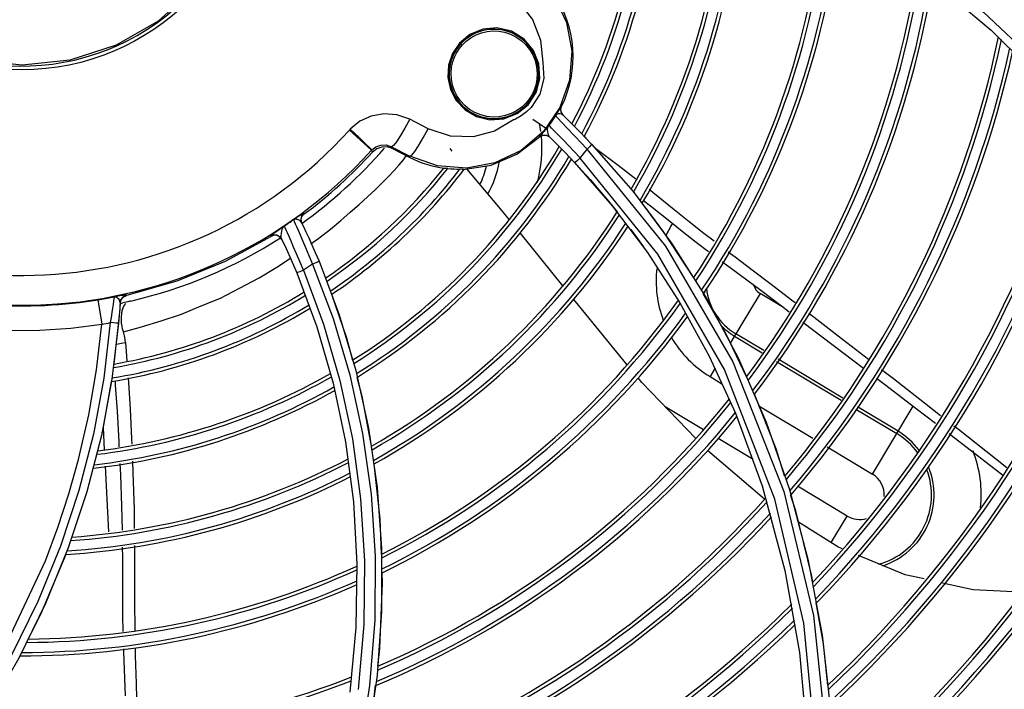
# Model space of a CAD drawing. Extents: x 40.7 to 137.4, y -250.8 to -221.5.
# Tile 287 of 320: x 123.1135 to 123.2575, y -238.0738 to -237.9759. Entities that reach past the tile are written whole.
import ezdxf

# ---------------------------------------------------------------- set-up
doc = ezdxf.new("R2010")
doc.units = 0
doc.header["$MEASUREMENT"] = 0
doc.layers.get('0').update_dxf_attribs({"linetype": 'CONTINUOUS'})

msp = doc.modelspace()

# ---------------------------------------------------------------- linework, layer by layer
at = {"color": 155}
for p, q in [((123.2466016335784, -237.9698579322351), (123.2556088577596, -237.9773933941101)), ((123.2556088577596, -237.9773933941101), (123.2644459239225, -237.9862422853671)), ((123.1895809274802, -237.9867439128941), (123.1883161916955, -237.9886977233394)), ((123.187414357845, -237.9885109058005), (123.1877378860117, -237.9881764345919)), ((123.1925140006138, -237.9887213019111), (123.1901059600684, -237.992221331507)), ((123.1926529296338, -237.9890138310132), (123.1927637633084, -237.988570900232)), ((123.1927321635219, -237.9894647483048), (123.1926529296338, -237.9890138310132)), ((123.1927647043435, -237.9885690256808), (123.1927119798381, -237.9885196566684)), ((123.1929891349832, -237.9898451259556), (123.1927321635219, -237.9894647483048)), ((123.1705526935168, -237.9904300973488), (123.1698586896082, -237.9917225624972)), ((123.1732640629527, -237.9918182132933), (123.1705526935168, -237.9904300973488)), ((123.1885840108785, -237.9904093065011), (123.1904066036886, -237.9916993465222)), ((123.1920491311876, -237.9901126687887), (123.1929336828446, -237.9910556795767)), ((123.1929375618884, -237.9897955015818), (123.1940698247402, -237.9908983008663)), ((123.1940698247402, -237.9908983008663), (123.1954950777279, -237.9923291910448)), ((123.1649593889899, -237.9949660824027), (123.1617233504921, -237.9920340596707)), ((123.1698586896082, -237.9917225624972), (123.1692068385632, -237.9928322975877)), ((123.1725428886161, -237.9931559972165), (123.1732640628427, -237.9918182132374)), ((123.1924737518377, -237.9929178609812), (123.1915863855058, -237.9920164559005)), ((123.1929336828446, -237.9910556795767), (123.193431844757, -237.9915809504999)), ((123.1954950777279, -237.9923291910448), (123.1971526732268, -237.9940560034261)), ((123.1718593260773, -237.9943053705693), (123.1725428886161, -237.9931559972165)), ((123.1895125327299, -237.9930671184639), (123.1894687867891, -237.9930243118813)), ((123.1900008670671, -237.9927894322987), (123.1895125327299, -237.9930671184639)), ((123.1905603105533, -237.99278881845), (123.1900008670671, -237.9927894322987)), ((123.1905081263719, -237.9927438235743), (123.1910049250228, -237.9930220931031)), ((123.191049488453, -237.9930655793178), (123.1905603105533, -237.99278881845)), ((123.1963433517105, -237.9932042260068), (123.1960878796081, -237.9929412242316)), ((123.1649593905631, -237.9949660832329), (123.165006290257, -237.9949157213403)), ((123.1650986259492, -237.9952544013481), (123.1649593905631, -237.9949660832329)), ((123.1678847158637, -237.9944477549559), (123.1705745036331, -237.995824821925)), ((123.1680129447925, -237.9947217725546), (123.1678847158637, -237.9944477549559)), ((123.1680129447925, -237.9947217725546), (123.1704928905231, -237.995985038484)), ((123.1712788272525, -237.9951644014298), (123.1718593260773, -237.9943053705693)), ((123.1764451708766, -237.994699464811), (123.1766981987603, -237.995107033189)), ((123.1955763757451, -237.9938389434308), (123.1964898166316, -237.9948189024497)), ((123.1971526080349, -237.9940560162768), (123.2032221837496, -238.0010242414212)), ((123.1696440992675, -237.9963590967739), (123.1700587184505, -237.9957638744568)), ((123.1704928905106, -237.9959850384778), (123.1705745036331, -237.995824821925)), ((123.1932685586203, -237.9952920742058), (123.1946540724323, -237.9967455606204)), ((123.2068528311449, -238.0101828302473), (123.1954980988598, -237.9961059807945)), ((123.1946540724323, -237.9967455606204), (123.2001727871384, -238.003077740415)), ((123.1996248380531, -238.0024067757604), (123.2008978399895, -238.0039873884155)), ((123.2032221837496, -238.0010242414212), (123.2088501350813, -238.0085816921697)), ((123.2047672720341, -238.0023257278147), (123.205762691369, -238.0031045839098)), ((123.205762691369, -238.0031045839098), (123.208827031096, -238.0055423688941)), ((123.1545598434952, -238.0044729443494), (123.1539606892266, -238.0048679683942)), ((123.1546728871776, -238.0051599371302), (123.1547924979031, -238.0046735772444)), ((123.1547822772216, -238.0056506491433), (123.1546728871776, -238.0051599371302)), ((123.1547924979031, -238.0046735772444), (123.155116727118, -238.0042899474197)), ((123.1551167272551, -238.0042899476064), (123.1550603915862, -238.0041739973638)), ((123.1539859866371, -238.0061142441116), (123.1542211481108, -238.0066503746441)), ((123.1547262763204, -238.0055348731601), (123.1550246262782, -238.0061556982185)), ((123.2028760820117, -238.0065422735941), (123.2047452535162, -238.0091010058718)), ((123.1502894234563, -238.0075667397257), (123.1502397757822, -238.007462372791)), ((123.1507228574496, -238.0074118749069), (123.1502894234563, -238.0075667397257)), ((123.1511789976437, -238.007447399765), (123.1507228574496, -238.0074118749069)), ((123.1515812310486, -238.0076656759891), (123.1511789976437, -238.007447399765)), ((123.1518610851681, -238.0080316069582), (123.1515812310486, -238.0076656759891)), ((123.1929440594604, -238.0148032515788), (123.1867020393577, -238.0070696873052)), ((123.2121066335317, -238.013611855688), (123.2077094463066, -238.0069495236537)), ((123.2165998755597, -238.0270309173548), (123.2068528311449, -238.0101828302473)), ((123.157289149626, -238.0112167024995), (123.1602344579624, -238.0190351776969)), ((123.1540251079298, -238.0129052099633), (123.1569656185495, -238.0208105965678)), ((123.1281511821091, -238.0162629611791), (123.1273061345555, -238.0164103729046)), ((123.1281915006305, -238.0172417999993), (123.1280379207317, -238.0167964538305)), ((123.1283260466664, -238.0168481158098), (123.1286621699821, -238.0164513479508)), ((123.1286621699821, -238.0164513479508), (123.129134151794, -238.0162301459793)), ((123.129134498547, -238.0162300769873), (123.1291398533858, -238.0161212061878)), ((123.2217906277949, -238.0158997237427), (123.2174164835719, -238.0231795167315)), ((123.2252346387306, -238.0179690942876), (123.2217906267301, -238.0158997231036)), ((123.1249316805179, -238.0168406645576), (123.1255133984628, -238.0204040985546)), ((123.1281327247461, -238.0181946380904), (123.1273010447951, -238.0262368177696)), ((123.1281915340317, -238.0172417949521), (123.1281327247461, -238.0181946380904)), ((123.1281586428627, -238.0177921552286), (123.1281380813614, -238.0181114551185)), ((123.1281915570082, -238.0172417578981), (123.1281586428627, -238.0177921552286)), ((123.1281852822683, -238.0173504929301), (123.1283260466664, -238.0168481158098)), ((123.1288047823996, -238.0176810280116), (123.1290261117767, -238.017377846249)), ((123.2100772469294, -238.017284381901), (123.2143676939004, -238.0251061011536)), ((123.1283911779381, -238.0197912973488), (123.1283934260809, -238.0193350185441)), ((123.1283934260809, -238.0193350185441), (123.128432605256, -238.0188831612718)), ((123.128432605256, -238.0188831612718), (123.128512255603, -238.0184481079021)), ((123.1602344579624, -238.0190351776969), (123.1626515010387, -238.027182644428)), ((123.1267628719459, -238.0201878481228), (123.1258091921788, -238.0283313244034)), ((123.1279762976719, -238.0202744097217), (123.1270075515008, -238.0284612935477)), ((123.1569656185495, -238.0208105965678), (123.159347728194, -238.0290541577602)), ((123.2280649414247, -238.0201132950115), (123.2369044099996, -238.0268398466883)), ((123.2180365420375, -238.022147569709), (123.2221234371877, -238.0246032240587)), ((123.2223339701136, -238.0242829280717), (123.2182337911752, -238.021819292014)), ((123.2332396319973, -238.0221283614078), (123.2376401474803, -238.0255375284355)), ((123.1289799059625, -238.0230938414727), (123.1291832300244, -238.0257930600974)), ((123.2143676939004, -238.0251061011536), (123.2181828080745, -238.0334152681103)), ((123.2186180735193, -238.0254474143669), (123.2226681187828, -238.034741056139)), ((123.2151752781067, -238.0269095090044), (123.2144797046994, -238.0280671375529)), ((123.2242067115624, -238.0258549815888), (123.233651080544, -238.0315297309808)), ((123.2338801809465, -238.0312205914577), (123.2244205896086, -238.0255366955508)), ((123.1258091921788, -238.0283313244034), (123.1242827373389, -238.03652533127)), ((123.1626515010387, -238.027182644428), (123.164507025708, -238.0356173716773)), ((123.2044925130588, -238.0289413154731), (123.2039534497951, -238.0282829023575)), ((123.2144798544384, -238.0280672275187), (123.2162282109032, -238.029117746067)), ((123.2239596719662, -238.0459998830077), (123.2165998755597, -238.0270309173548)), ((123.1270075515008, -238.0284612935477), (123.1254621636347, -238.0367005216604)), ((123.1274521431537, -238.0287680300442), (123.1274914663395, -238.0293214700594)), ((123.159347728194, -238.0290541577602), (123.1611386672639, -238.037601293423)), ((123.2124083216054, -238.0371483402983), (123.2044925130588, -238.0289413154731)), ((123.2135277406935, -238.0358591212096), (123.2079079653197, -238.0324824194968)), ((123.2216327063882, -238.0323650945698), (123.2295198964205, -238.0371041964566)), ((123.2419777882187, -238.0360861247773), (123.2360557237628, -238.0325277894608)), ((123.2382237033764, -238.0423339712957), (123.2441947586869, -238.0323964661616)), ((123.2181828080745, -238.0334152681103), (123.2220951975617, -238.0440665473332)), ((123.2358231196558, -238.0328348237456), (123.241780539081, -238.0364144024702)), ((123.2226681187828, -238.034741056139), (123.2260972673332, -238.0445935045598)), ((123.1242827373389, -238.03652533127), (123.1221748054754, -238.0447241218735)), ((123.1254621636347, -238.0367005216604), (123.1233340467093, -238.0449357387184)), ((123.1256940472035, -238.0355629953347), (123.1258617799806, -238.0387570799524)), ((123.2207924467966, -238.0402241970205), (123.2156781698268, -238.0371512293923)), ((123.2316287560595, -238.0383713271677), (123.2382237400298, -238.0423339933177)), ((123.22246648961, -238.0460159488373), (123.2141266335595, -238.0389067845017)), ((123.1259893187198, -238.0411857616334), (123.1264949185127, -238.0508137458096)), ((123.2220951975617, -238.0440665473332), (123.2254271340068, -238.0564489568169)), ((123.2345312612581, -238.0484793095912), (123.2272744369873, -238.0441189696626)), ((123.1221748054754, -238.0447241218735), (123.119478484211, -238.0528829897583)), ((123.1233340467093, -238.0449357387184), (123.1206150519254, -238.0531302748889)), ((123.2260972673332, -238.0445935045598), (123.2288533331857, -238.054988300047)), ((123.2321917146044, -238.0523728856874), (123.2345312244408, -238.0484792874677)), ((123.120250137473, -238.0540931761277), (123.1165588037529, -238.0628674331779)), ((123.1206150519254, -238.0531302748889), (123.1172959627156, -238.0612530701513)), ((123.1664259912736, -238.0532536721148), (123.1664349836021, -238.0624155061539)), ((123.1628265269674, -238.0555130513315), (123.1626633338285, -238.0647872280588)), ((123.2288533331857, -238.054988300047), (123.2308813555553, -238.0659013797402)), ((123.2254271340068, -238.0564489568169), (123.2275437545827, -238.0684674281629)), ((123.2295057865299, -238.0581790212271), (123.2293466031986, -238.057259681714)), ((123.1165588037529, -238.0628674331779), (123.1147381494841, -238.0664318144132)), ((123.1664349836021, -238.0624155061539), (123.1657716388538, -238.0717770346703)), ((123.1626633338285, -238.0647872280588), (123.1617926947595, -238.0742481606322)), ((123.2275437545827, -238.0684674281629), (123.2286118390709, -238.0797178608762)), ((123.1657716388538, -238.0717770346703), (123.1644051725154, -238.0813135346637))]:
    msp.add_line(p, q, dxfattribs=at)
at = {"color": 7, "linetype": 'Continuous'}
msp.add_line((123.1618652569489, -237.9918818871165), (123.1617233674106, -237.9920340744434), dxfattribs=at)
at = {"color": 6, "linetype": 'Continuous'}
msp.add_lwpolyline([(123.1390400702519, -237.9713212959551), (123.1337539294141, -237.9760733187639), (123.1276061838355, -237.9796154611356), (123.1208657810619, -237.9818004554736), (123.1138726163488, -237.9825386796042), (123.1068308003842, -237.9818105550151), (123.1000699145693, -237.9796275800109), (123.0939147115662, -237.9760877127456), (123.0886374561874, -237.9713527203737), (123.084461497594, -237.9656296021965), (123.0815645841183, -237.9591653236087), (123.0800729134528, -237.9522472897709), (123.0800459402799, -237.9451900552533), (123.0814998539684, -237.9382134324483), (123.0843847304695, -237.931682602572), (123.0885709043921, -237.9259002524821)], dxfattribs=at)
at = {"color": 155}
for points in [[(123.1853726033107, -237.9667743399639), (123.1888990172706, -237.9691931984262), (123.1916702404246, -237.9724384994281), (123.1935034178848, -237.9762893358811), (123.1942745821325, -237.9804754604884), (123.1939366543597, -237.9847141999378), (123.1925140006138, -237.9887213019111)], [(123.2468590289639, -237.9685833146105), (123.2544680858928, -237.9747627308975), (123.2618180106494, -237.9816824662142), (123.2688555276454, -237.9893505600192), (123.2755223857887, -237.9977717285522), (123.2817586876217, -238.0069436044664), (123.287508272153, -238.0168481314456)], [(123.183713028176, -237.9713056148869), (123.1864481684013, -237.9732386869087), (123.1884895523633, -237.9758366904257), (123.1897007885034, -237.9788817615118), (123.1900059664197, -237.9821458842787)], [(123.1878729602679, -237.988298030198), (123.1890307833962, -237.9865064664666), (123.1895694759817, -237.9844563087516), (123.1894449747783, -237.9823409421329), (123.188666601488, -237.9803632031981), (123.1872929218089, -237.978710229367), (123.1854365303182, -237.9775602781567), (123.1833187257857, -237.9770647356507), (123.1812298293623, -237.9772498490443), (123.179364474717, -237.9780276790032), (123.1778536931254, -237.9792785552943)], [(123.1876019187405, -237.9792698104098), (123.1872655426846, -237.9789428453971), (123.186906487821, -237.9786407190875), (123.186526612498, -237.9783650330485), (123.1861278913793, -237.978117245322), (123.1857124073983, -237.9778986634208), (123.1852823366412, -237.977710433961), (123.1848399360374, -237.9775535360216), (123.184387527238, -237.9774287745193), (123.1839274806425, -237.9773367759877), (123.1834622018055, -237.9772779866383), (123.1829941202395, -237.9772526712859), (123.1825256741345, -237.9772609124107), (123.18205928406, -237.9773026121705), (123.1815973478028, -237.977377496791), (123.1811422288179, -237.9774851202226), (123.1806962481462, -237.9776248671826), (123.1802616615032, -237.9777959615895), (123.1798406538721, -237.9779974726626), (123.1794353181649, -237.978228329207), (123.1790476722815, -237.9784873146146), (123.1786796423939, -237.9787730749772), (123.1783330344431, -237.9790841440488), (123.1780095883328, -237.9794188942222)], [(123.1782166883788, -237.9795945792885), (123.1788273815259, -237.9790017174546), (123.1795090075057, -237.9784987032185), (123.1802513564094, -237.9780918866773), (123.18104028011, -237.9777886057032), (123.1818639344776, -237.977593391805), (123.1827108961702, -237.9775101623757), (123.183574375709, -237.9775431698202), (123.1844395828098, -237.9776975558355), (123.1852829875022, -237.9779740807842), (123.186094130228, -237.9783750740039), (123.1868447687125, -237.9788922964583), (123.1875129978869, -237.9795124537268), (123.1880813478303, -237.9802175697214), (123.1885411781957, -237.9809936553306), (123.1888877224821, -237.9818341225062), (123.1891140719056, -237.9827405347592), (123.1892039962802, -237.9836746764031), (123.1891534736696, -237.9846187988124), (123.1889898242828, -237.985445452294), (123.1887437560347, -237.9861784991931), (123.1884413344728, -237.986818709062), (123.1880346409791, -237.987469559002), (123.187585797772, -237.9880287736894)], [(123.1778536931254, -237.9792785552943), (123.1768122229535, -237.9808175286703), (123.1762416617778, -237.982522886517), (123.1761418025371, -237.9843119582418), (123.1765209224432, -237.9860754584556), (123.177352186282, -237.9876724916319), (123.1786551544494, -237.9890562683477), (123.1803428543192, -237.9900417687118), (123.1822888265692, -237.9905058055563), (123.1843285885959, -237.9903687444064), (123.1862655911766, -237.9896078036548), (123.1878729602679, -237.988298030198)], [(123.1877378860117, -237.9881764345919), (123.1880368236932, -237.9878198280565), (123.1883096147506, -237.9874429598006), (123.1885549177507, -237.9870477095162), (123.1887715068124, -237.9866360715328), (123.1889583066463, -237.9862101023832), (123.1891144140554, -237.9857718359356), (123.1892389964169, -237.9853235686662), (123.1893314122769, -237.984867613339), (123.1893912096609, -237.9844061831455), (123.189418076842, -237.9839414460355), (123.1894118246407, -237.9834756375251), (123.1893724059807, -237.9830110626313), (123.1892999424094, -237.9825501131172), (123.1891947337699, -237.9820951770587), (123.1890572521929, -237.9816486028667), (123.1888881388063, -237.9812126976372), (123.1886881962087, -237.9807897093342), (123.1884583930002, -237.9803818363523), (123.188199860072, -237.9799912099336), (123.1879138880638, -237.9796198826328), (123.1876019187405, -237.9792698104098)], [(123.1780095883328, -237.9794188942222), (123.1777108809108, -237.9797756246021), (123.1774383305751, -237.9801525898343), (123.1771932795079, -237.9805479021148), (123.1769769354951, -237.9809595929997), (123.1767903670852, -237.9813856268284), (123.1766345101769, -237.9818238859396), (123.1765101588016, -237.9822721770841), (123.1764179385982, -237.9827283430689), (123.1763583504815, -237.9831901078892), (123.1763317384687, -237.9836551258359), (123.1763382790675, -237.9841210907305), (123.1763779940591, -237.9845856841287), (123.1764507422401, -237.9850465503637), (123.176556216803, -237.9855013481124), (123.1766939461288, -237.9859477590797), (123.1768632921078, -237.9863834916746), (123.1770634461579, -237.9868062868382), (123.177293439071, -237.9872139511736), (123.1775521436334, -237.9876043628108), (123.1778382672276, -237.9879754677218), (123.178150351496, -237.9883252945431), (123.1784867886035, -237.9886519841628), (123.178845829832, -237.9889538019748), (123.1792256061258, -237.9892291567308), (123.1796241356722, -237.989476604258), (123.1800393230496, -237.9896948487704), (123.1804689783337, -237.9898827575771), (123.1809108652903, -237.9900393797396), (123.181362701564, -237.9901639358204), (123.1818221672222, -237.990255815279)], [(123.187585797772, -237.9880287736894), (123.1869301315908, -237.9886587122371), (123.186192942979, -237.9891863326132), (123.1853870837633, -237.9896030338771), (123.184531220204, -237.9898993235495), (123.183646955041, -237.9900692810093), (123.182741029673, -237.9901113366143), (123.1818326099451, -237.9900219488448), (123.1809441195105, -237.9898014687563), (123.180098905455, -237.9894555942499), (123.1793161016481, -237.9889936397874), (123.1785999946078, -237.9884165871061), (123.1779908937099, -237.9877606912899), (123.1774913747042, -237.9870428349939), (123.1770980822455, -237.9862675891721), (123.1768165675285, -237.9854506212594), (123.1766462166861, -237.9845772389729), (123.1766003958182, -237.9836981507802), (123.1766788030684, -237.9828125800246), (123.1768529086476, -237.982040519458), (123.1770972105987, -237.9813551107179), (123.1773867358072, -237.9807597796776), (123.1777783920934, -237.9801397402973), (123.1782166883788, -237.9795945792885)], [(123.1782167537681, -237.9795946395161), (123.1781659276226, -237.9795489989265), (123.17811477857, -237.9795039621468), (123.1780716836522, -237.9794669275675), (123.1780394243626, -237.979440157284), (123.1780183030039, -237.9794238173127), (123.1780096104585, -237.9794189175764)], [(123.1900059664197, -237.9821458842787), (123.1901642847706, -237.9844798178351), (123.1895809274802, -237.9867439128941)], [(123.1875857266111, -237.9880287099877), (123.1876350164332, -237.9880739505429), (123.1876791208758, -237.9881153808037), (123.1877127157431, -237.9881480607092), (123.1877321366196, -237.9881683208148), (123.1877377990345, -237.9881763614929)], [(123.1818221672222, -237.990255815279), (123.1822869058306, -237.9903145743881), (123.1827545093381, -237.9903399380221), (123.1832225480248, -237.9903318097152), (123.1836886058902, -237.9902902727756), (123.1841502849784, -237.9902155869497), (123.1846052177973, -237.9901081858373), (123.1850510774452, -237.9899686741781), (123.1854856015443, -237.9897978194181), (123.1859065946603, -237.9895965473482), (123.186311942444, -237.9893659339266), (123.1866996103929, -237.9891072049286), (123.1870676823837, -237.9888217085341), (123.187414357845, -237.9885109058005)], [(123.1883161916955, -237.9886977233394), (123.187628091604, -237.9893650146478), (123.186861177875, -237.9899356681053), (123.1860172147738, -237.9904069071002)], [(123.1924274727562, -237.988995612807), (123.1921828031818, -237.9894110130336), (123.191863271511, -237.9899192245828)], [(123.1927119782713, -237.9885196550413), (123.1926794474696, -237.9885601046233), (123.1925898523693, -237.9887115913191), (123.1924274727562, -237.988995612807)], [(123.1927119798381, -237.9885196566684), (123.1926005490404, -237.9889648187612), (123.1926801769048, -237.9894154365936), (123.1929373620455, -237.9897953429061)], [(123.1705526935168, -237.9904300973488), (123.1686477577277, -237.9897637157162), (123.1667594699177, -237.9896284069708), (123.1649381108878, -237.9899657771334), (123.1632806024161, -237.9907323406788), (123.1618652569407, -237.9918818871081)], [(123.1857327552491, -237.9905348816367), (123.1829478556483, -237.9921927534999), (123.1798112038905, -237.993009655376), (123.1765082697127, -237.9929069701), (123.1732640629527, -237.9918182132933)], [(123.1860172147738, -237.9904069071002), (123.1859227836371, -237.9904509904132), (123.1858279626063, -237.9904936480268), (123.1857327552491, -237.9905348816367)], [(123.191863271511, -237.9899192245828), (123.1915537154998, -237.990398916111), (123.1912275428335, -237.9908675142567), (123.1908851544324, -237.991324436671)], [(123.1918631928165, -237.9899191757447), (123.1919167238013, -237.989973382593), (123.1920491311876, -237.9901126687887)], [(123.1925240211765, -237.9896308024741), (123.1922697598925, -237.9896520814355), (123.1920387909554, -237.9897476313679), (123.1918632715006, -237.9899192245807)], [(123.1929373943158, -237.9897953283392), (123.192756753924, -237.9896801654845), (123.1925240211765, -237.9896308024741)], [(123.1942744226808, -237.9911015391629), (123.1934717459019, -237.9903120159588), (123.1930967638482, -237.9899505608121)], [(123.1650063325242, -237.9949157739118), (123.1647565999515, -237.9946684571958), (123.1641065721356, -237.9940384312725), (123.1631026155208, -237.9930707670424), (123.1618652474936, -237.991881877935)], [(123.1901059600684, -237.992221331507), (123.1868655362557, -237.9949866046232), (123.1830260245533, -237.996815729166), (123.1788457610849, -237.9975893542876), (123.1746000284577, -237.9972541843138), (123.1705745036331, -237.995824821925)], [(123.1901421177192, -237.992253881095), (123.189791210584, -237.9926524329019), (123.1895398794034, -237.992932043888), (123.1894690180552, -237.9930240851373)], [(123.1908851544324, -237.991324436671), (123.1906426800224, -237.991643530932), (123.1904052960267, -237.9919402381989), (123.1901421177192, -237.992253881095)], [(123.190797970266, -237.9925751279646), (123.1907456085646, -237.9922578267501), (123.1907247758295, -237.9919159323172), (123.1907635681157, -237.9915944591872), (123.1908851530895, -237.9913244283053)], [(123.1915863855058, -237.9920164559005), (123.1912926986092, -237.9917211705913), (123.1910799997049, -237.9915098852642), (123.1909421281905, -237.9913761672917), (123.1908851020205, -237.9913243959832)], [(123.193431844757, -237.9915809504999), (123.1947601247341, -237.9929750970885), (123.1955763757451, -237.9938389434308)], [(123.1692068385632, -237.9928322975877), (123.1686214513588, -237.9937193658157), (123.1681615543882, -237.9942853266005), (123.16788471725, -237.9944477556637)], [(123.1783918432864, -237.9977752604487), (123.1824560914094, -237.9971592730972), (123.1862414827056, -237.9955566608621), (123.1895093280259, -237.9930702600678)], [(123.1894687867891, -237.9930243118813), (123.1899411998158, -237.9927509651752), (123.1905081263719, -237.9927438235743)], [(123.191004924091, -237.9930221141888), (123.1908808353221, -237.9928356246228), (123.190797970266, -237.9925751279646)], [(123.191004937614, -237.9930221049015), (123.1920433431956, -237.9940477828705), (123.1932685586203, -237.9952920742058)], [(123.1955023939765, -237.9960887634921), (123.1946011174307, -237.9951256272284), (123.1937939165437, -237.9942782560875), (123.1930828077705, -237.9935420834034), (123.1924737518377, -237.9929178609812)], [(123.165006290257, -237.9949157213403), (123.1656108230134, -237.9944572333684), (123.1663353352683, -237.994207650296), (123.167096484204, -237.9941956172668), (123.1678847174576, -237.9944477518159)], [(123.1680129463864, -237.9947217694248), (123.1672563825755, -237.9944811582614), (123.1664655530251, -237.9944954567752), (123.1657208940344, -237.9947618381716), (123.1650986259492, -237.9952544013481)], [(123.1705745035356, -237.9958248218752), (123.1708443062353, -237.9956790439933), (123.1712788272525, -237.9951644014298)], [(123.1954980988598, -237.9961059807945), (123.1958365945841, -237.9956907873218), (123.1961658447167, -237.9952673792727), (123.196485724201, -237.9948358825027)], [(123.196485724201, -237.9948358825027), (123.207975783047, -238.0090177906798), (123.2178318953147, -238.0259201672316), (123.2252803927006, -238.0448783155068), (123.2296068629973, -238.0630137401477), (123.2316872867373, -238.083119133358)], [(123.1971526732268, -237.9940560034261), (123.1970923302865, -237.9941803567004), (123.1968479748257, -237.9944623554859), (123.1964900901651, -237.9948192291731)], [(123.1977557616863, -237.9947055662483), (123.2010261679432, -237.9971539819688), (123.2036431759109, -237.9991669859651)], [(123.1561134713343, -238.0086668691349), (123.1572412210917, -238.0078376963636), (123.1589438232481, -238.006508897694), (123.1604647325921, -238.0052272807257), (123.1618584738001, -238.0040315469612), (123.1631703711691, -238.0028967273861), (123.1643954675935, -238.0017930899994), (123.1655081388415, -238.0007355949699), (123.166516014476, -237.9997367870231), (123.1674289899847, -237.9988012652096), (123.1682564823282, -237.9979338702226), (123.1690046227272, -237.9971231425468), (123.1696440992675, -237.9963590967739)], [(123.1955028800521, -237.9960892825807), (123.195083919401, -237.9964623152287), (123.1947856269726, -237.9966905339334), (123.1946540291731, -237.9967456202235)], [(123.1761272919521, -237.9976327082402), (123.1759102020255, -237.9976217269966), (123.1757410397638, -237.9976142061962), (123.1756175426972, -237.997611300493)], [(123.1783918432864, -237.9977752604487), (123.1782775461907, -237.9977635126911), (123.178114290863, -237.9977510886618), (123.1779012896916, -237.9977365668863)], [(123.185120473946, -238.0051102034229), (123.1840957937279, -238.0038406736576), (123.1788938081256, -237.9976991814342)], [(123.1957448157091, -237.9979261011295), (123.1969362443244, -237.9992538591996), (123.1982211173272, -238.0007327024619), (123.1996248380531, -238.0024067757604)], [(123.205573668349, -238.000683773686), (123.2068830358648, -238.0017210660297), (123.2092485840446, -238.0036236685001), (123.2114416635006, -238.0053827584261), (123.2135902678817, -238.0070801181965), (123.2150763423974, -238.0082279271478)], [(123.2001727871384, -238.003077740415), (123.2053343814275, -238.0099375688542), (123.2100772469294, -238.017284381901)], [(123.2077094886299, -238.0069494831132), (123.2058283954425, -238.0043744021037), (123.2045649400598, -238.0027310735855)], [(123.1535460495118, -238.0051370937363), (123.153584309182, -238.0052187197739), (123.1536728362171, -238.0054113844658), (123.1538061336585, -238.0057077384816), (123.1539859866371, -238.0061142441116)], [(123.1539606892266, -238.0048679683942), (123.1536085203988, -238.0050982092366), (123.1535463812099, -238.0051377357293)], [(123.1540642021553, -238.0050791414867), (123.1539797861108, -238.0050628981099), (123.153905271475, -238.0050555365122), (123.1538394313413, -238.0050550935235), (123.1537811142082, -238.0050598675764), (123.1537293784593, -238.0050685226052), (123.1536832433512, -238.0050800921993), (123.1536418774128, -238.00509383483), (123.1536043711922, -238.0051092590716), (123.1535713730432, -238.0051249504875), (123.1535464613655, -238.0051376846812)], [(123.1547266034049, -238.0055347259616), (123.1546251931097, -238.0053892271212), (123.1545043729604, -238.0052833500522), (123.1543818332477, -238.0052049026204), (123.1542658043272, -238.0051474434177), (123.1541594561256, -238.0051065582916), (123.1540642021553, -238.0050791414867)], [(123.1550603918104, -238.0041739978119), (123.1550208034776, -238.0041853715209), (123.1549334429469, -238.0042343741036), (123.1548194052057, -238.0043049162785), (123.1546921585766, -238.0043865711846), (123.1545598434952, -238.0044729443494)], [(123.1550603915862, -238.0041739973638), (123.1547359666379, -238.0045579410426), (123.1546165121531, -238.0050444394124), (123.1547262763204, -238.0055348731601)], [(123.1522062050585, -238.0060568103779), (123.1520115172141, -238.0061977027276), (123.1517849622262, -238.0063590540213), (123.1515316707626, -238.0065374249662), (123.151251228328, -238.0067328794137), (123.1506588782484, -238.0071435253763)], [(123.151752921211, -238.0074476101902), (123.1517811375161, -238.0071305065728), (123.1518337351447, -238.0068120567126), (123.1519049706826, -238.0065330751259), (123.1519966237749, -238.0063166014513), (123.1521017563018, -238.0061607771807), (123.1522056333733, -238.0060563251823)], [(123.1532030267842, -238.0082908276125), (123.1529018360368, -238.0076046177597), (123.1526610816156, -238.0070593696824), (123.1524741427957, -238.0066406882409), (123.1523356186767, -238.0063351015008), (123.1522444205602, -238.0061383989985), (123.1522056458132, -238.0060563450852)], [(123.1542211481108, -238.0066503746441), (123.1545226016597, -238.0073404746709), (123.1548924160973, -238.0081900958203), (123.1553241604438, -238.0091918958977), (123.1558107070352, -238.0103408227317), (123.1563477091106, -238.011640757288)], [(123.1550189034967, -238.0061437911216), (123.1553783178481, -238.0069042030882), (123.1557857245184, -238.0077841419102), (123.1562437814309, -238.0087977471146), (123.1567477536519, -238.0099446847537), (123.1572892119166, -238.0112167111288)], [(123.208827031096, -238.0055423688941), (123.2103969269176, -238.006789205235), (123.2124528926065, -238.0083974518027), (123.2142348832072, -238.009759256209)], [(123.1502948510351, -238.0075633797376), (123.1435714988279, -238.0112287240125), (123.1364910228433, -238.0141282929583), (123.1291341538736, -238.0162301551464)], [(123.1506588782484, -238.0071435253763), (123.1504232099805, -238.007310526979), (123.1502804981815, -238.0074188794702), (123.1502370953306, -238.0074640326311)], [(123.1502397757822, -238.007462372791), (123.1506731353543, -238.0073074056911), (123.1511290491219, -238.0073426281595), (123.1515310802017, -238.0075603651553), (123.1518108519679, -238.0079255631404)], [(123.1518107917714, -238.0079254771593), (123.151758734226, -238.0077230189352), (123.151752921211, -238.0074476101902)], [(123.1518108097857, -238.0079254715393), (123.1524594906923, -238.0093172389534), (123.1532089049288, -238.010991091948), (123.1540251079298, -238.0129052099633)], [(123.1549987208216, -238.0125308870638), (123.1544725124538, -238.0112509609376), (123.1539943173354, -238.0101181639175), (123.1535685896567, -238.0091292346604), (123.1532030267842, -238.0082908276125)], [(123.2088501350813, -238.0085816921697), (123.2139965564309, -238.0167246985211), (123.2186180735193, -238.0254474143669)], [(123.1286816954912, -238.0215363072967), (123.1313444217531, -238.0207996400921), (123.1342103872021, -238.0199250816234), (123.1371852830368, -238.0189607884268), (123.140034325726, -238.0177475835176), (123.1428548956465, -238.0165844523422), (123.1456800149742, -238.0151388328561), (123.148530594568, -238.0136338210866), (123.1511013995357, -238.0120606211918), (123.1531049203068, -238.0107588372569)], [(123.2171421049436, -238.009806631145), (123.2181387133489, -238.0105638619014), (123.2206547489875, -238.0124632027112), (123.2234006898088, -238.0145418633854), (123.2264134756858, -238.0168470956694), (123.2269495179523, -238.0172610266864)], [(123.1563463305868, -238.0116405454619), (123.1558986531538, -238.0119404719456), (123.1554489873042, -238.0122371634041), (123.1549968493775, -238.0125300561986)], [(123.1563463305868, -238.0116405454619), (123.1593402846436, -238.0195839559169), (123.1617794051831, -238.027844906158), (123.1636404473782, -238.0364094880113), (123.1648940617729, -238.0452597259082), (123.1655086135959, -238.0543705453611), (123.1654525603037, -238.0637115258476)], [(123.1572892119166, -238.0112167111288), (123.1571628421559, -238.0112847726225), (123.1568158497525, -238.0114408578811), (123.1563476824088, -238.0116407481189)], [(123.2162693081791, -238.0112877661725), (123.2166957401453, -238.0116073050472), (123.221885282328, -238.0154564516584)], [(123.1549987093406, -238.01253087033), (123.1545036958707, -238.012732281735), (123.1541535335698, -238.0128666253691), (123.1540250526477, -238.0129052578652)], [(123.1549968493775, -238.0125300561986), (123.1579467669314, -238.0204297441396), (123.1603429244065, -238.0286448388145), (123.1621611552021, -238.0371642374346), (123.1633711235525, -238.0459716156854), (123.1639394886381, -238.0550409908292), (123.1638340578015, -238.0643387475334), (123.1630238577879, -238.0738382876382)], [(123.1273068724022, -238.016410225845), (123.1272266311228, -238.0170483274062), (123.1271671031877, -238.0175059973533), (123.1270900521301, -238.0180693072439), (123.1269955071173, -238.0187199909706), (123.1268853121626, -238.0194352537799), (123.1267627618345, -238.0201889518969)], [(123.1280379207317, -238.0167964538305), (123.1277167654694, -238.0165043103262), (123.1273068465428, -238.016410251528)], [(123.1291398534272, -238.0161212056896), (123.1290832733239, -238.0161158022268), (123.1288899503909, -238.0161392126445), (123.1285639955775, -238.0161915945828), (123.1281511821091, -238.0162629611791)], [(123.1291398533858, -238.0161212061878), (123.1286676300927, -238.0163427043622), (123.128331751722, -238.0167396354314), (123.1281915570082, -238.0172417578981)], [(123.1591231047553, -238.0160424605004), (123.1613175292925, -238.0224246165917), (123.1621701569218, -238.0256686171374)], [(123.2023672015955, -238.0263454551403), (123.1948105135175, -238.0171156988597), (123.1945227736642, -238.0167592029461)], [(123.219795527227, -238.0280918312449), (123.2168213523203, -238.0218618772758), (123.2134853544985, -238.0159582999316)], [(123.221885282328, -238.0154564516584), (123.2249091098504, -238.0177224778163), (123.2260687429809, -238.0186010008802)], [(123.1281362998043, -238.0181404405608), (123.1280654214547, -238.0191495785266), (123.1279762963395, -238.0202744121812)], [(123.128512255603, -238.0184481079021), (123.1286351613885, -238.0180432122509), (123.1288047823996, -238.0176810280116)], [(123.129305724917, -238.0171590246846), (123.1290604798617, -238.0171979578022), (123.1288161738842, -238.0172422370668), (123.1285728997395, -238.0172918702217)], [(123.1297594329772, -238.0170257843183), (123.1296062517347, -238.0170645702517), (123.129455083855, -238.0171089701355), (123.129305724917, -238.0171590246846)], [(123.2289457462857, -238.0188025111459), (123.2296909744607, -238.0193779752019), (123.2332396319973, -238.0221283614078)], [(123.1119248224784, -238.0213306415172), (123.1164709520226, -238.0213070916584), (123.121006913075, -238.0209977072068), (123.1255144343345, -238.02040370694)], [(123.1221078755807, -238.0402127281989), (123.1236048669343, -238.0336982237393), (123.12474294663, -238.0270868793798), (123.1255145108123, -238.0204023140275)], [(123.1279762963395, -238.0202744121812), (123.1278830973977, -238.0202728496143), (123.1276205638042, -238.0202561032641), (123.1272282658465, -238.0202267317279), (123.1267627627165, -238.0201889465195)], [(123.1286790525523, -238.0215373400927), (123.1285658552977, -238.0211091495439), (123.128480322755, -238.0206786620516), (123.1284214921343, -238.0202403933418), (123.1283911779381, -238.0197912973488)], [(123.1289797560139, -238.0230936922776), (123.1289296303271, -238.022647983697), (123.1288343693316, -238.0221276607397), (123.1286816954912, -238.0215363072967)], [(123.1276145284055, -238.0233317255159), (123.1277030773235, -238.0233173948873), (123.1283405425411, -238.0232086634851), (123.1289799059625, -238.0230938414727)], [(123.1293569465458, -238.0282495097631), (123.1294098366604, -238.0289974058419), (123.1296459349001, -238.0328195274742), (123.129869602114, -238.0371943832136), (123.1299021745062, -238.0379844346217)], [(123.1628268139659, -238.0281670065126), (123.1635626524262, -238.0309666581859), (123.1649114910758, -238.0382612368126)], [(123.2388214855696, -238.0282985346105), (123.2399964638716, -238.0291925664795), (123.2446522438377, -238.0327455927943), (123.2474783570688, -238.0349122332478)], [(123.2395586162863, -238.0270251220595), (123.2412917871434, -238.0283690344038), (123.2458508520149, -238.0319168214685), (123.2481991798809, -238.0337534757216)], [(123.1269014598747, -238.0287938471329), (123.1256164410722, -238.0359980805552), (123.1255319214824, -238.0363286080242)], [(123.1274914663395, -238.0293214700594), (123.1277427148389, -238.0331515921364), (123.1279997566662, -238.03763698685), (123.1280334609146, -238.0383417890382)], [(123.2253870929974, -238.042601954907), (123.2241324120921, -238.0386573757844), (123.220967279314, -238.0306537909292)], [(123.2501556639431, -238.0352836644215), (123.2508089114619, -238.0357945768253), (123.256240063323, -238.0400725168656), (123.2578752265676, -238.0413772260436)], [(123.164507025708, -238.0356173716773), (123.1657739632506, -238.0443136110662), (123.1664259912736, -238.0532536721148)], [(123.2494432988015, -238.0364186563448), (123.2497274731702, -238.0366365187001), (123.2552831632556, -238.0409235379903), (123.2572491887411, -238.0424594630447)], [(123.1611386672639, -238.037601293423), (123.162307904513, -238.0464223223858), (123.1628265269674, -238.0555130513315)], [(123.11728334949, -238.055012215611), (123.1190971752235, -238.0501521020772), (123.1207062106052, -238.0452154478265), (123.1221078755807, -238.0402127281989)], [(123.1281507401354, -238.0407942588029), (123.1282303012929, -238.0424579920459), (123.1284005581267, -238.0470337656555), (123.128484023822, -238.0505336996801)], [(123.130004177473, -238.0404585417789), (123.1300738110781, -238.0421475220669), (123.1302356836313, -238.04745272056), (123.1302751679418, -238.0502815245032)], [(123.165312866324, -238.0408688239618), (123.166190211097, -238.0489130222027), (123.1663675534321, -238.0540614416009)], [(123.2293466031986, -238.057259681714), (123.227021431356, -238.0477401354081), (123.226271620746, -238.045382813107)], [(123.2292991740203, -238.1063630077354), (123.2301342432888, -238.0842960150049), (123.2281811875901, -238.0641320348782), (123.2239596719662, -238.0459998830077)], [(123.2338249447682, -238.0532602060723), (123.2331645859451, -238.0529858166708), (123.2274184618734, -238.0493656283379)], [(123.130306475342, -238.0527833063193), (123.1302977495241, -238.0570145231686), (123.1302881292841, -238.0610734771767), (123.1303265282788, -238.064999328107), (123.1303321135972, -238.0652473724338)], [(123.119478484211, -238.0528829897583), (123.1161852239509, -238.0609695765), (123.1122844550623, -238.0689567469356)], [(123.1285139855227, -238.0530171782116), (123.1285276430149, -238.0544940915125), (123.1285307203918, -238.0576103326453), (123.1285363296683, -238.0604096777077), (123.1285608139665, -238.0630180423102), (123.1286096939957, -238.0653832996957)], [(123.2457877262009, -238.0576873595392), (123.2430005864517, -238.0570728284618), (123.2361951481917, -238.0542450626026)], [(123.1009091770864, -238.084500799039), (123.110235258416, -238.0699333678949), (123.11728334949, -238.055012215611)], [(123.1664613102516, -238.0567832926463), (123.1665125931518, -238.0582720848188), (123.166131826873, -238.0678565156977), (123.1658367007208, -238.0704405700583)], [(123.2598966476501, -238.0596395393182), (123.2529721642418, -238.0592714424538), (123.2484684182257, -238.0582784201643)], [(123.1172959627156, -238.0612530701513), (123.1133657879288, -238.0692768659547), (123.1088133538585, -238.077172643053)], [(123.2316917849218, -238.0732002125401), (123.2310671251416, -238.0671962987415), (123.2300220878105, -238.0611608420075)], [(123.1654525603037, -238.0637115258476), (123.1646947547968, -238.0732554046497), (123.1632023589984, -238.0829782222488)], [(123.2308813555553, -238.0659013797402), (123.2321251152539, -238.0772997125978), (123.2325289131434, -238.0891408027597)], [(123.1286836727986, -238.067907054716), (123.1286965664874, -238.068334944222), (123.1289228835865, -238.0747925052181)], [(123.1303893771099, -238.0677904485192), (123.1304145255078, -238.0689072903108), (123.1305223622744, -238.07296565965), (123.1306252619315, -238.0773909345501), (123.1306670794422, -238.0798538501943)], [(123.1655167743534, -238.0732417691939), (123.165014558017, -238.0776390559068), (123.1634632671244, -238.0858131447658)]]:
    msp.add_lwpolyline(points, dxfattribs=at)
at = {"color": 6, "linetype": 'Continuous'}
msp.add_circle((123.1137926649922, -237.9486063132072), 0.03459502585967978, dxfattribs=at)
at = {"color": 155}
msp.add_circle((123.1828687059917, -237.9837931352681), 0.006563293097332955, dxfattribs=at)
at = {"color": 6, "linetype": 'Continuous'}
msp.add_arc((123.1137926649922, -237.9486063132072), 0.03404333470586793, 318.0174060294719, 316.9928736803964, dxfattribs=at)
at = {"color": 155}
for centre, radius, start, end in [((123.1137926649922, -237.9486063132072), 0.09101200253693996, 332.1657805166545, 359.7671918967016), ((123.1137926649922, -237.9486063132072), 0.09151254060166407, 332.0696504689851, 359.6822150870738), ((123.1137926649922, -237.9486063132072), 0.09297758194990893, 331.7859855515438, 359.4304097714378), ((123.1137926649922, -237.9486063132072), 0.09347823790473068, 331.6882949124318, 359.3433435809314), ((123.1137926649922, -237.9486063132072), 0.1032201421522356, 329.7157475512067, 357.5541871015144), ((123.1137926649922, -237.9486063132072), 0.1037206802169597, 329.6110418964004, 357.4578284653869), ((123.1137926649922, -237.9486063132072), 0.1051857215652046, 329.302859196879, 357.1735397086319), ((123.1137926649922, -237.9486063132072), 0.1056863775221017, 329.1969833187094, 357.0756487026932), ((123.1137926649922, -237.9486063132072), 0.1178699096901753, 326.5366480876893, 354.5850491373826), ((123.1137926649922, -237.9486063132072), 0.1183704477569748, 326.4242085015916, 354.478685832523), ((123.1137926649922, -237.9486063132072), 0.1198354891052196, 326.0938046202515, 354.1657089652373), ((123.1137926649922, -237.9486063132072), 0.1203361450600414, 325.9804743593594, 354.0582138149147), ((123.1137926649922, -237.9486063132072), 0.1325196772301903, 323.1573980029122, 351.3604927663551), ((123.1137926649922, -237.9486063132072), 0.1330202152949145, 323.0389436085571, 351.2465731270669), ((123.1137926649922, -237.9486063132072), 0.1344852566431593, 322.6912000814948, 350.911857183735), ((123.1137926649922, -237.9486063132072), 0.1349859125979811, 322.5720335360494, 350.7970522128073), ((123.1779735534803, -237.9812995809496), 0.0164809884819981, 333.8283741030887, 34.55766740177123), ((123.1137926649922, -237.9486063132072), 0.145948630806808, 319.9193214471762, 348.2303683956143), ((123.1137926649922, -237.9486063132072), 0.1464491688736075, 319.7963564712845, 348.1109297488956), ((123.1137926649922, -237.9486063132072), 0.147914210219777, 319.4355797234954, 347.7602932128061), ((123.1137926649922, -237.9486063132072), 0.1484148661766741, 319.312017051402, 347.6401345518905), ((123.1137926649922, -237.9486063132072), 0.1593775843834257, 316.5695976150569, 344.9651029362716), ((123.1137926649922, -237.9486063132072), 0.1598781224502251, 316.4428113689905, 344.8410937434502), ((123.1137926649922, -237.9486063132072), 0.0646785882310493, 228.1906173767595, 317.8217517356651), ((123.1704787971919, -237.9946658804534), 0.01941084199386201, 7.24610897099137, 10.90072903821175), ((123.1137926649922, -237.9486063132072), 0.16134316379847, 316.0709753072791, 344.4772513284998), ((123.1137926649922, -237.9486063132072), 0.1618438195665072, 315.9436763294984, 344.3526378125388), ((123.1704787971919, -237.9946658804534), 0.01941084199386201, 345.037548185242, 5.330514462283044), ((123.1137926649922, -237.9486063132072), 0.06904536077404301, 228.1903401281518, 317.8217517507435), ((123.1137926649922, -237.9486063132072), 0.07025784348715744, 305.6924689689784, 319.0340299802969), ((123.1137926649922, -237.9486063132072), 0.09101200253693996, 302.1657805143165, 329.7671918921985), ((123.1137926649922, -237.9486063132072), 0.09151254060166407, 302.0696504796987, 329.682215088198), ((123.1137926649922, -237.9486063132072), 0.06934223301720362, 306.5799309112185, 317.7224558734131), ((123.1137926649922, -237.9486063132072), 0.09297758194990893, 301.7859855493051, 329.4304097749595), ((123.1137926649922, -237.9486063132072), 0.09347823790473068, 301.6882949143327, 329.3433435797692), ((123.1779735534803, -237.9812995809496), 0.0164809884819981, 243.0060445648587, 261.7811748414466), ((123.1137926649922, -237.9486063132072), 0.07880386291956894, 304.3669290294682, 321.587318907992), ((123.1137926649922, -237.9486063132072), 0.07930440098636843, 304.2828534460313, 321.8148297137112), ((123.1137926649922, -237.9486063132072), 0.08076944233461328, 304.0333838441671, 322.5349062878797), ((123.1137926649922, -237.9486063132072), 0.08127009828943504, 303.9470229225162, 322.8013791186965), ((123.1779735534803, -237.9812995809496), 0.01643714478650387, 263.550783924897, 269.7481056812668), ((123.1704787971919, -237.9946658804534), 0.01160990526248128, 333.0335176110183, 346.9229939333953), ((123.1704787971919, -237.9946658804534), 0.01330677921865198, 329.8945230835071, 351.2166073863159), ((123.1137926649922, -237.9486063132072), 0.1715857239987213, 313.4411825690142, 341.8980705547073), ((123.1137926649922, -237.9486063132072), 0.1720862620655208, 313.3113783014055, 341.7705226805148), ((123.1137926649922, -237.9486063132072), 0.06910976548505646, 303.7681605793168, 305.1154426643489), ((123.1137926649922, -237.9486063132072), 0.1032201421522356, 299.7157475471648, 327.5541871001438), ((123.1137926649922, -237.9486063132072), 0.1037206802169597, 299.611041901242, 327.4578284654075), ((123.1137926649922, -237.9486063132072), 0.1735513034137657, 312.9307999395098, 341.3964415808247), ((123.1137926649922, -237.9486063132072), 0.174051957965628, 312.8005442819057, 341.2683695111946), ((123.1137926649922, -237.9486063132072), 0.1051857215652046, 299.3028592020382, 327.1735397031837), ((123.1137926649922, -237.9486063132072), 0.1056863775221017, 299.1969833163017, 327.0756487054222), ((123.2228507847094, -238.0141350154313), 0.0162533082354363, 148.5897224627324, 156.0766206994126), ((123.1137926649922, -237.9486063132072), 0.07025784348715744, 283.1357891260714, 302.6178151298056), ((123.2228507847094, -238.0141350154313), 0.0162533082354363, 173.3399012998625, 200.3992436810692), ((123.2228509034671, -238.0141351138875), 0.008964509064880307, 186.5578235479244, 238.9995774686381), ((123.2228508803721, -238.0141351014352), 0.002058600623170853, 197.9865755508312, 239.0009070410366), ((123.1137926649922, -237.9486063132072), 0.1837938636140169, 310.2433301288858, 338.7502442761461), ((123.1137926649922, -237.9486063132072), 0.06913753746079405, 267.7414161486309, 281.2714607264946), ((123.1137926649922, -237.9486063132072), 0.07930440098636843, 279.7737943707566, 301.5777094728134), ((123.1137926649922, -237.9486063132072), 0.07880389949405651, 279.8888002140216, 301.6464065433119), ((123.2228508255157, -238.0141350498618), 0.009347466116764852, 189.3253485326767, 190.8546934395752), ((123.1137926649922, -237.9486063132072), 0.1842944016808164, 310.1108522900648, 338.6196116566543), ((123.1137926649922, -237.9486063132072), 0.0812699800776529, 279.3204464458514, 301.3002438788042), ((123.1137926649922, -237.9486063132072), 0.08076944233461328, 279.4361468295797, 301.3720393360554), ((123.1137926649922, -237.9486063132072), 0.07025784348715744, 281.8211979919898, 282.1441173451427), ((123.1137926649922, -237.9486063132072), 0.1178699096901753, 296.5366480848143, 324.5850491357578), ((123.1137926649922, -237.9486063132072), 0.1183704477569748, 296.4242085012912, 324.4786858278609), ((123.1137926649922, -237.9486063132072), 0.186260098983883, 309.5896382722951, 338.1055035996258), ((123.1137926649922, -237.9486063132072), 0.1857594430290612, 309.7225194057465, 338.2365964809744), ((123.1137926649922, -237.9486063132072), 0.1198354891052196, 296.0938046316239, 324.1657089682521), ((123.1137926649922, -237.9486063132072), 0.1203361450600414, 295.9804743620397, 324.0582138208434), ((123.1137926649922, -237.9486063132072), 0.07274699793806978, 279.272640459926, 280.270272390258), ((123.2228508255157, -238.0141350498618), 0.009347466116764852, 222.883828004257, 239.0001908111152), ((123.2228507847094, -238.0141350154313), 0.0162533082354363, 210.4344885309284, 239.0011702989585), ((123.1137926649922, -237.9486063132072), 0.09151254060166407, 276.9190015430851, 299.6822150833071), ((123.1137926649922, -237.9486063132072), 0.09101203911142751, 277.0377369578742, 299.7671918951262), ((123.1137926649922, -237.9486063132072), 0.1955242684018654, 306.8434200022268, 336.2175132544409), ((123.1137926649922, -237.9486063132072), 0.09297758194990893, 276.5707282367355, 299.4304097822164), ((123.1137926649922, -237.9486063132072), 0.1947860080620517, 308.0863084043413, 335.733331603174), ((123.1137926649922, -237.9486063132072), 0.1947198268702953, 308.1041477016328, 335.7281499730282), ((123.1137926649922, -237.9486063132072), 0.09347811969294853, 276.4514804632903, 299.3433435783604), ((123.1137926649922, -237.9486063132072), 0.1330202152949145, 293.0389436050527, 321.2465731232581), ((123.1137926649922, -237.9486063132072), 0.1325196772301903, 293.157397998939, 321.3604927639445), ((123.1137926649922, -237.9486063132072), 0.1966431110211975, 306.7850168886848, 334.7794647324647), ((123.1137926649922, -237.9486063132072), 0.1969382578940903, 306.7855834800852, 334.7690561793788), ((123.1137926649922, -237.9486063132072), 0.1349859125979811, 292.5720335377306, 320.7970522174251), ((123.1137926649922, -237.9486063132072), 0.1344852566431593, 292.691200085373, 320.9118435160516), ((123.1137926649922, -237.9486063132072), 0.1973534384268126, 306.9312869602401, 333.9473339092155), ((123.2363775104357, -238.0454066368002), 0.01049052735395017, 36.1508680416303, 58.99957221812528), ((123.2363774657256, -238.0454066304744), 0.01087352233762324, 37.01354856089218, 58.99936845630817), ((123.2363776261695, -238.0454067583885), 0.01777928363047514, 353.9250247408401, 21.28098874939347), ((123.1137926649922, -237.9486063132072), 0.1037206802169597, 273.9842399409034, 297.457828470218), ((123.1137926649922, -237.9486063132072), 0.1032201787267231, 274.1059613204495, 297.5541870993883), ((123.2363774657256, -238.0454066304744), 0.01087352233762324, 288.1164143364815, 22.20714283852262), ((123.1137926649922, -237.9486063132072), 0.1056862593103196, 273.5051574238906, 297.0756487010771), ((123.1137926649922, -237.9486063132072), 0.1051857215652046, 273.6273256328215, 297.1735397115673), ((123.2363774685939, -238.0454066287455), 0.00358463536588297, 356.1747876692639, 58.99937237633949), ((123.2363775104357, -238.0454066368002), 0.01049052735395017, 285.2685403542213, 20.63855412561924), ((123.1137926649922, -237.9486063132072), 0.1464491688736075, 289.7963564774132, 318.1108872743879), ((123.1137926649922, -237.9486063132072), 0.145948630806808, 289.9193214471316, 318.2303684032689), ((123.1137926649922, -237.9486063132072), 0.147914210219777, 289.4355797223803, 317.7602932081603), ((123.1137926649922, -237.9486063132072), 0.2083655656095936, 304.4462073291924, 331.4670103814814), ((123.2363774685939, -238.0454066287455), 0.00358463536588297, 239.0006244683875, 286.0283993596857), ((123.1137926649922, -237.9486063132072), 0.148414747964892, 289.3120170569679, 317.6401345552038), ((123.1137926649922, -237.9486063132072), 0.1183704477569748, 270.3727659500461, 294.4786858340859), ((123.1137926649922, -237.9486063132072), 0.1178699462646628, 270.4976645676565, 294.5850491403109), ((123.1137926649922, -237.9486063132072), 0.1203360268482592, 269.8813143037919, 294.0582138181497), ((123.1137926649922, -237.9486063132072), 0.1198354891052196, 270.0066166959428, 294.165708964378), ((123.1137926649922, -237.9486063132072), 0.1593776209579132, 286.5695976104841, 314.9651029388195), ((123.1137926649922, -237.9486063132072), 0.1598781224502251, 286.4428113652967, 314.8410937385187), ((123.1137926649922, -237.9486063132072), 0.1618437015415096, 285.943676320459, 314.3526378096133), ((123.1137926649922, -237.9486063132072), 0.16134316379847, 286.0709753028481, 314.4772513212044), ((123.1137926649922, -237.9486063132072), 0.1330202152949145, 268.0045902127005, 291.2465731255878), ((123.1137926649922, -237.9486063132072), 0.1325197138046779, 268.031510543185, 291.3604927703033)]:
    msp.add_arc(centre, radius, start, end, dxfattribs=at)

doc.saveas('drawing.dxf')
